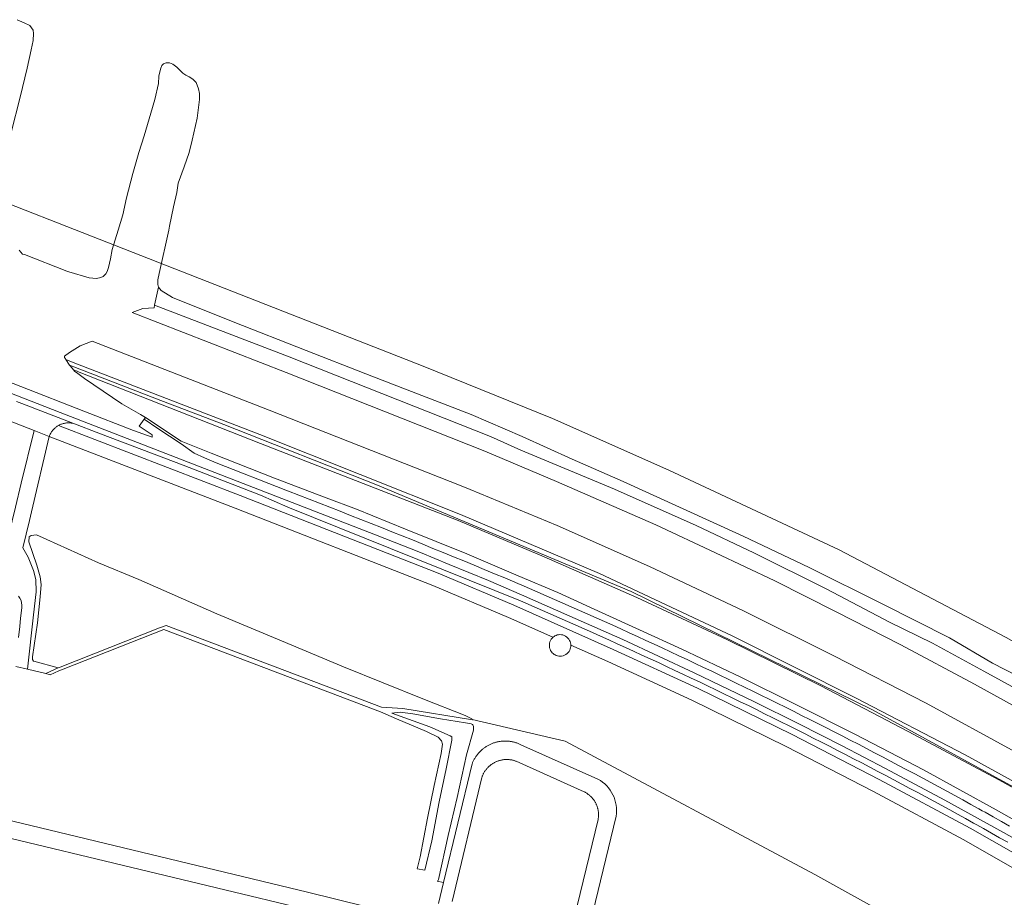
# Model space of a CAD drawing. Header units: metres. Extents: x 250001 to 257773, y 598992 to 609118.
# Tile 653 of 656: x 252377 to 252861, y 608172 to 608603. Entities that reach past the tile are written whole.
import ezdxf
from ezdxf.lldxf.tags import DXFTag

# ---------------------------------------------------------------- set-up
doc = ezdxf.new("R2010")
doc.units = ezdxf.units.M
for name, color, linetype, lineweight in [('B-WE-GR-GRAS-GV', 252, 'Continuous', 13), ('B-WE-GR-GROENVOORZIENING-GV', 252, 'Continuous', 18), ('B-WE-GW-TALUD_KRUIN-G', 252, 'Continuous', 18), ('B-WE-IE-TERREINAFSCHEIDING_KUNSTMATIG_HEKWERK-G', 252, 'IE-TERREINAFSCHEIDING-KUNSTMATIG', 18), ('B-WE-KG-GRENS_PERCEEL-G', 150, 'KG-PERCEEL', 18), ('B-WE-OG-TERREIN_ERF-GV', 7, 'Continuous', 18), ('B-WE-OG-TERREIN_ONBEGROEID-GV', 252, 'Continuous', 18), ('B-WE-OG-WATER-GV', 252, 'Continuous', 18), ('B-WE-VH-ONVERHARD-GV', 252, 'Continuous', 18), ('B-WE-VH-VERHARDING_GESLOTEN-GV', 252, 'Continuous', 18), ('B-WE-VH-VERHARDING_HALFVERHARDING-GV', 252, 'Continuous', 18), ('B-WE-VH-VERHARDING_OPEN-GV', 252, 'Continuous', 18), ('X-XX-AL-REFERENTIE-G', 7, 'Continuous', 18)]:
    doc.layers.add(name, color=color, linetype=linetype, lineweight=lineweight)
doc.styles.get("Standard").update_dxf_attribs({"font": 'NLCS-ISO.ttf'})
doc.linetypes.add('IE-TERREINAFSCHEIDING-KUNSTMATIG', pattern='A,4,[82,NLCS.shx,S=0.75,R=90,X=0,Y=0],4,-2', length=10)
tags = doc.linetypes.add('KG-PERCEEL', pattern='A,5.5,-2,["P",Standard,S=1.8,R=0,X=-0.5,Y=-0.9],-2,5.5,-2,[5,NLCS.SHX,S=0.75,R=0,X=0,Y=0],-2', length=19).pattern_tags.tags
tags[6] = DXFTag(74, 10)

# ---------------------------------------------------------------- blocks, each defined once
blk = doc.blocks.new('BS2021-132-Xref-KAD-20210617')
at = {"layer": 'B-WE-KG-GRENS_PERCEEL-G', "flags": 128}
for points in [[(252199.94, 608580.21), (252575.18, 608433.31), (252638.63, 608407.61), (252695.73, 608382.21), (252779.49, 608343.04), (252861.43, 608300.1), (252917.18, 608268.55), (252966.03, 608239.6), (253047.18, 608187.91), (253124.33, 608135.21), (253180.81, 608094.56), (253185.024, 608091.291)], [(252199.94, 608487.41), (252396.93, 608410.5), (252551.77, 608350.49), (252573.89, 608341.69), (252587.99, 608335.91), (252607.19, 608327.95), (252623.51, 608321.01), (252645.64, 608311.22), (252673.14, 608299), (252708.31, 608282.64), (252737.95, 608268.44), (252759.59, 608257.67), (252780.89, 608246.89), (252802.28, 608235.75), (252831.41, 608220.13), (252860.24, 608204.21), (252878.53, 608193.97), (252891.49, 608186.56), (252938.73, 608158.1), (252971.81, 608137.34), (253012.34, 608111.52), (253039.5, 608093.26), (253056.83, 608081.33), (253086.32, 608060.49), (253110.46, 608042.96), (253129.72, 608028.66), (253141.68, 608019.58), (253162.689, 608003.281)]]:
    blk.add_lwpolyline(points, dxfattribs=at)
blk = doc.blocks.new('BS2021-132-Xref-BGT-GRIJS-20210617-aangepast')
at = {"layer": 'B-WE-GR-GRAS-GV', "flags": 128}
for points in [[(252865.82, 608243.94), (252822.18, 608267.73), (252776.88, 608291.02), (252732.43, 608313.12), (252686.35, 608334.85), (252640.88, 608355.07), (252598.22, 608372.71), (252593.88, 608374.5), (252499.46, 608411.69), (252412.598, 608445.515), (252406.695, 608443.3), (252401.38, 608439.982), (252398.955, 608438.205), (252398.951, 608437.504), (252399.443, 608436.797), (252399.672, 608436.468), (252403.26, 608435.06), (252494.89, 608399.76), (252593.5, 608360.44), (252661.75, 608331.53), (252726.93, 608300.83), (252787.83, 608270.3), (252841.26, 608242.46), (252888.4, 608216.52)], [(252888.4, 608216.52), (252841.26, 608242.46), (252787.83, 608270.3), (252726.93, 608300.83), (252661.75, 608331.53), (252593.5, 608360.44), (252494.89, 608399.76), (252403.26, 608435.06), (252399.672, 608436.468), (252401.51, 608433.822), (252444.105, 608417.27), (252477.313, 608404.629), (252552.763, 608374.833), (252677.234, 608322.69), (252795.832, 608264.453), (252917.366, 608198.089)], [(252917.366, 608198.089), (252795.832, 608264.453), (252677.234, 608322.69), (252552.763, 608374.833), (252477.313, 608404.629), (252444.105, 608417.27), (252401.51, 608433.822), (252401.886, 608433.281), (252403.494, 608431.412), (252405.29, 608430.72), (252406.25, 608430.34), (252495.24, 608395.35), (252592.34, 608357.42), (252634.59, 608339.56), (252680.01, 608319.63), (252724.27, 608298.99), (252770.39, 608276.27), (252813.33, 608253.85), (252857.84, 608230.14), (252887.28, 608213.7)], [(252887.28, 608213.7), (252857.84, 608230.14), (252813.33, 608253.85), (252770.39, 608276.27), (252724.27, 608298.99), (252680.01, 608319.63), (252634.59, 608339.56), (252592.34, 608357.42), (252495.24, 608395.35), (252406.25, 608430.34), (252405.29, 608430.72), (252403.494, 608431.412), (252403.975, 608430.854), (252405.607, 608429.602), (252408.782, 608427.166), (252427.091, 608414.831), (252436.315, 608409.443), (252438.706, 608408.046), (252456.319, 608396.417), (252471.083, 608390.567), (252502.204, 608378.275), (252527.46, 608368.548), (252542.421, 608362.97), (252566.392, 608353.251), (252596.541, 608341.042), (252621.751, 608330.225), (252641.215, 608322.128), (252663.121, 608312.187), (252681.414, 608303.786), (252702.193, 608294.358), (252731.164, 608280.52), (252758.152, 608267.201), (252787.506, 608252.387), (252820.857, 608235.058), (252856.492, 608215.418), (252909.165, 608185.749)], [(252909.165, 608185.749), (252856.492, 608215.418), (252820.857, 608235.058), (252787.506, 608252.387), (252758.152, 608267.201), (252731.164, 608280.52), (252702.193, 608294.358), (252681.414, 608303.786), (252663.121, 608312.187), (252641.215, 608322.128), (252621.751, 608330.225), (252596.541, 608341.042), (252566.392, 608353.251), (252542.421, 608362.97), (252527.46, 608368.548), (252502.204, 608378.275), (252471.083, 608390.567), (252456.319, 608396.417), (252438.706, 608408.046), (252438.103, 608407.208), (252444.89, 608402.674), (252456.374, 608395.13), (252462.656, 608390.576), (252467.705, 608388.21), (252473.532, 608385.84), (252507.736, 608372.346), (252509.056, 608371.841), (252514.141, 608369.887), (252519.223, 608367.925), (252524.302, 608365.956), (252529.378, 608363.979), (252534.451, 608361.995), (252539.522, 608360.004), (252544.589, 608358.005), (252549.653, 608355.999), (252554.715, 608353.985), (252559.773, 608351.964), (252564.829, 608349.935), (252569.881, 608347.899), (252574.931, 608345.856), (252579.977, 608343.805), (252585.021, 608341.746), (252590.061, 608339.681), (252595.099, 608337.607), (252600.133, 608335.527), (252605.165, 608333.439), (252610.193, 608331.344), (252615.218, 608329.241), (252620.24, 608327.131), (252622.045, 608326.35), (252623.231, 608325.842), (252627.338, 608324.079), (252631.442, 608322.308), (252635.542, 608320.53), (252639.64, 608318.745), (252643.734, 608316.953), (252647.825, 608315.153), (252651.913, 608313.345), (252655.997, 608311.531), (252660.079, 608309.709), (252664.157, 608307.88), (252668.231, 608306.043), (252672.303, 608304.199), (252676.371, 608302.348), (252680.436, 608300.49), (252684.497, 608298.624), (252688.555, 608296.751), (252692.61, 608294.871), (252696.661, 608292.984), (252700.71, 608291.089), (252704.754, 608289.187), (252708.795, 608287.278), (252712.833, 608285.362), (252716.867, 608283.438), (252720.898, 608281.507), (252724.926, 608279.569), (252728.95, 608277.624), (252732.97, 608275.672), (252736.987, 608273.712), (252741.001, 608271.745), (252745.011, 608269.771), (252749.017, 608267.79), (252753.02, 608265.802), (252757.019, 608263.806), (252761.015, 608261.803), (252765.007, 608259.794), (252768.995, 608257.777), (252772.98, 608255.753), (252776.962, 608253.721), (252780.939, 608251.683), (252784.913, 608249.638), (252788.883, 608247.585), (252792.85, 608245.525), (252796.813, 608243.459), (252800.772, 608241.385), (252804.728, 608239.304), (252808.679, 608237.216), (252812.627, 608235.121), (252816.572, 608233.019), (252820.512, 608230.909), (252824.449, 608228.793), (252828.382, 608226.67), (252832.311, 608224.54), (252836.236, 608222.402), (252840.158, 608220.258), (252844.075, 608218.106), (252847.989, 608215.948), (252849.739, 608214.976), (252851.121, 608214.204), (252855.119, 608211.964), (252859.113, 608209.718), (252863.104, 608207.464)], [(252876.89, 608187.57), (252843.86, 608206.38), (252799.13, 608230.34), (252756.39, 608252.36), (252709.93, 608275.14), (252668.52, 608294.21), (252619.67, 608315.85), (252582.46, 608331.69), (252485.28, 608369.71), (252396.041, 608404.12), (252395.798, 608403.979), (252395.459, 608403.766), (252395.129, 608403.538), (252394.809, 608403.298), (252394.498, 608403.045), (252394.198, 608402.779), (252393.908, 608402.503), (252393.63, 608402.214), (252393.363, 608401.915), (252393.109, 608401.605), (252392.867, 608401.286), (252392.638, 608400.957), (252392.422, 608400.619), (252392.221, 608400.273), (252392.033, 608399.919), (252391.859, 608399.558), (252391.7, 608399.19), (252391.556, 608398.816), (252391.547, 608398.779), (252482.89, 608363.558), (252579.965, 608325.579), (252617.041, 608309.796), (252638.905, 608300.11), (252638.934, 608300.139), (252639.408, 608300.506), (252639.894, 608300.804), (252640.427, 608301.055), (252641.016, 608301.254), (252641.656, 608301.387), (252642.337, 608301.44), (252643.043, 608301.402), (252643.757, 608301.266), (252644.458, 608301.027), (252645.124, 608300.69), (252645.734, 608300.263), (252646.273, 608299.761), (252646.728, 608299.202), (252647.093, 608298.605), (252647.366, 608297.989), (252647.552, 608297.373), (252647.659, 608296.771), (252647.694, 608296.217)], [(252862.273, 608199.456), (252858.281, 608201.716), (252854.284, 608203.97), (252850.283, 608206.217), (252847.092, 608208.003), (252845.455, 608208.915), (252841.556, 608211.069), (252837.654, 608213.216), (252833.747, 608215.356), (252829.837, 608217.489), (252825.923, 608219.615), (252822.005, 608221.734), (252818.083, 608223.845), (252814.157, 608225.95), (252810.228, 608228.048), (252806.295, 608230.139), (252802.358, 608232.222), (252798.418, 608234.299), (252794.473, 608236.368), (252790.525, 608238.431), (252786.574, 608240.486), (252782.619, 608242.534), (252778.659, 608244.575), (252774.697, 608246.609), (252770.73, 608248.636), (252766.76, 608250.656), (252762.787, 608252.668), (252758.81, 608254.674), (252754.829, 608256.672), (252750.844, 608258.663), (252746.856, 608260.647), (252742.865, 608262.624), (252738.87, 608264.594), (252734.871, 608266.556), (252730.869, 608268.511), (252726.864, 608270.459), (252722.854, 608272.4), (252718.842, 608274.334), (252714.826, 608276.26), (252710.806, 608278.18), (252706.783, 608280.092), (252702.757, 608281.997), (252698.727, 608283.894), (252694.694, 608285.784), (252690.657, 608287.668), (252686.617, 608289.543), (252682.574, 608291.412), (252678.527, 608293.273), (252674.477, 608295.127), (252670.424, 608296.974), (252666.368, 608298.813), (252662.308, 608300.646), (252658.244, 608302.471), (252654.178, 608304.288), (252650.108, 608306.098), (252646.035, 608307.902), (252641.959, 608309.697), (252637.88, 608311.485), (252633.797, 608313.266), (252629.711, 608315.04), (252625.622, 608316.806), (252622.901, 608317.977), (252508.689, 608364.021), (252495.287, 608369.94), (252457.286, 608384.57), (252416.719, 608399.994), (252403.042, 608405.214), (252402.737, 608405.273), (252402.341, 608405.335), (252401.943, 608405.381), (252401.544, 608405.411), (252401.143, 608405.425), (252400.743, 608405.423), (252400.342, 608405.405), (252399.943, 608405.372), (252399.545, 608405.322), (252399.15, 608405.256), (252398.758, 608405.175), (252398.369, 608405.078), (252397.984, 608404.966), (252397.604, 608404.838), (252397.23, 608404.696), (252396.861, 608404.538), (252396.5, 608404.366), (252396.145, 608404.18), (252396.041, 608404.12), (252485.28, 608369.71), (252582.46, 608331.69), (252619.67, 608315.85), (252668.52, 608294.21), (252709.93, 608275.14), (252756.39, 608252.36), (252799.13, 608230.34), (252843.86, 608206.38), (252876.89, 608187.57)], [(252647.694, 608296.217), (252665.803, 608288.195), (252707.096, 608269.179), (252753.426, 608246.463), (252796.06, 608224.497), (252840.668, 608200.602), (252873.578, 608181.861)]]:
    blk.add_lwpolyline(points, dxfattribs=at)
at = {"layer": 'B-WE-GR-GROENVOORZIENING-GV', "flags": 128}
blk.add_lwpolyline([(252372.152, 608352.464), (252373.307, 608357.274), (252374.961, 608364.035), (252377.791, 608375.764), (252384.135, 608401.663), (252357.971, 608411.878)], dxfattribs=at)
at = {"layer": 'B-WE-GW-TALUD_KRUIN-G', "flags": 128}
blk.add_lwpolyline([(252403.26, 608435.06), (252494.89, 608399.76), (252593.5, 608360.44), (252661.75, 608331.53), (252726.93, 608300.83), (252787.83, 608270.3), (252841.26, 608242.46), (252888.4, 608216.52), (252919.62, 608199.02), (252950.5, 608179.78), (252992.07, 608154.88), (253026.21, 608132.38), (253065.45, 608105.97), (253101.57, 608080.09), (253140.75, 608051.24), (253162.47, 608035.17), (253187.69, 608014.91), (253206.007, 608000), (253220.81, 607987.95), (253256.19, 607958.55), (253287.25, 607932.33), (253315.84, 607906.8), (253343.48, 607881.7), (253370.03, 607857.36)], dxfattribs=at)
at = {"layer": 'B-WE-IE-TERREINAFSCHEIDING_KUNSTMATIG_HEKWERK-G', "flags": 128}
blk.add_lwpolyline([(253177.668, 608001.792), (253154.843, 608019.251), (253129.9, 608038.519), (253107.995, 608054.633), (253081.826, 608073.607), (253046.635, 608098.1), (253017.621, 608117.544), (253000, 608129.12), (252962.828, 608152.335), (252909.165, 608185.749), (252856.492, 608215.418), (252820.857, 608235.058), (252787.506, 608252.387), (252758.152, 608267.201), (252731.164, 608280.52), (252702.193, 608294.358), (252681.414, 608303.786), (252663.121, 608312.187), (252641.215, 608322.128), (252621.751, 608330.225), (252596.541, 608341.042), (252566.392, 608353.251), (252542.421, 608362.97), (252527.46, 608368.548), (252502.204, 608378.275), (252471.083, 608390.567), (252456.319, 608396.417)], dxfattribs=at)
at = {"layer": 'B-WE-OG-TERREIN_ERF-GV', "flags": 128}
blk.add_lwpolyline([(252545.194, 608159.882), (252351.512, 608206.472)], dxfattribs=at)
at = {"layer": 'B-WE-OG-TERREIN_ONBEGROEID-GV', "flags": 128}
blk.add_lwpolyline([(252873.578, 608181.861), (252840.668, 608200.602), (252796.06, 608224.497), (252753.426, 608246.463), (252707.096, 608269.179), (252665.803, 608288.195), (252647.694, 608296.217), (252647.695, 608296.195), (252647.668, 608295.618), (252647.571, 608295.015), (252647.394, 608294.396), (252647.13, 608293.776), (252646.775, 608293.173), (252646.329, 608292.607), (252645.798, 608292.097), (252645.194, 608291.66), (252644.534, 608291.313), (252643.837, 608291.064), (252643.125, 608290.916), (252642.42, 608290.867), (252641.738, 608290.91), (252641.096, 608291.032), (252640.503, 608291.222), (252639.967, 608291.465), (252639.476, 608291.755), (252638.996, 608292.115), (252638.538, 608292.552), (252638.117, 608293.066), (252637.751, 608293.652), (252637.456, 608294.303), (252637.248, 608295.005), (252637.138, 608295.739), (252637.132, 608296.486), (252637.231, 608297.222), (252637.428, 608297.927), (252637.712, 608298.583), (252638.07, 608299.175), (252638.483, 608299.695), (252638.905, 608300.11), (252617.041, 608309.796), (252579.965, 608325.579), (252482.89, 608363.558), (252391.547, 608398.779), (252391.545, 608398.77), (252382.743, 608361.754), (252381.861, 608357.548), (252378.58, 608344.06), (252381.152, 608339.493), (252383.782, 608332.911), (252384.973, 608328.422), (252385.058, 608322.507), (252383.814, 608311.081), (252380.816, 608284.418), (252389.796, 608282.292), (252395.968, 608285.12), (252383.865, 608288.375), (252383.773, 608288.4), (252383.268, 608289.23), (252383.276, 608290.566), (252385.664, 608307.287), (252387.074, 608319.942), (252387.555, 608326.111), (252387.068, 608329.804), (252385.383, 608335.605), (252381.441, 608347.017), (252381.646, 608349.498), (252382.668, 608350.128), (252385.278, 608350.367), (252415.742, 608336.701), (252435.547, 608328.504), (252473.818, 608311.674), (252505.556, 608298.445), (252536.024, 608285.605), (252574.939, 608269.98), (252595.761, 608261.65), (252598.997, 608260.105), (252599.156, 608259.813), (252644.913, 608249.148), (252767.551, 608183.673), (252837.459, 608144.805)], dxfattribs=at)
at = {"layer": 'B-WE-OG-WATER-GV', "flags": 128}
for points in [[(252375.716, 608603.373), (252379.136, 608601.89), (252382.047, 608600.491), (252383.624, 608598.27), (252383.792, 608596.661), (252383.623, 608593.167), (252382.692, 608588.5), (252380.645, 608579.613), (252377.167, 608565.397), (252372.741, 608547.947)], [(252376.702, 608490.24), (252378.334, 608488.29), (252378.378, 608488.237), (252379.351, 608488.006), (252400.102, 608479.826), (252401.071, 608479.577), (252411.191, 608476.678), (252414.655, 608476.268), (252416.8, 608476.762), (252417.971, 608477.3), (252419.264, 608478.617), (252419.933, 608479.781), (252420.684, 608481.685), (252421.565, 608485.924), (252422.449, 608490.554), (252425.308, 608500), (252427.592, 608507.581), (252429.523, 608515.969), (252432.529, 608527.791), (252435.534, 608538.179), (252438.129, 608546.399), (252441.345, 608557.452), (252443.3, 608564.186), (252445.084, 608572.064), (252445.385, 608575.663), (252445.883, 608577.854), (252446.32, 608579.625), (252446.809, 608580.911), (252447.548, 608581.672), (252448.909, 608582.133), (252450.497, 608582.155), (252452.16, 608581.562), (252454.21, 608580.113), (252455.642, 608578.656), (252457.053, 608577.177), (252458.656, 608576.185), (252460.147, 608575.28), (252462.038, 608574.116), (252463.582, 608572.594), (252464.841, 608569.414), (252465.27, 608567.17), (252465.38, 608564.15), (252464.122, 608554.956), (252461.718, 608544.224), (252460.238, 608538.181), (252457.693, 608531.108), (252454.787, 608523.081), (252454.103, 608518.484), (252452.57, 608511.558), (252450.525, 608501.933), (252450.175, 608500), (252445.456, 608478.765), (252444.815, 608475.653), (252444.802, 608473.394), (252445.183, 608472.068), (252446.498, 608470.425), (252452.086, 608466.965), (252481.846, 608454.954), (252517.747, 608440.881), (252547.043, 608429.417), (252565.228, 608422.457), (252598.643, 608409.49), (252623.816, 608398.751), (252648.363, 608387.626), (252673.378, 608376.655), (252732.337, 608349.752), (252764.803, 608334.376), (252800.915, 608316.408), (252833.609, 608299.939), (252854.799, 608287.354), (252898.751, 608264.901)]]:
    blk.add_lwpolyline(points, dxfattribs=at)
at = {"layer": 'B-WE-VH-ONVERHARD-GV', "flags": 128}
for points in [[(252837.459, 608144.805), (252767.551, 608183.673), (252644.913, 608249.148), (252599.156, 608259.813), (252599.314, 608259.521), (252565.155, 608265.133), (252554.634, 608265.83), (252448.864, 608305.969), (252445.734, 608304.738), (252396.79, 608285.497), (252395.968, 608285.12), (252389.796, 608282.292), (252392.019, 608281.765), (252396.196, 608283.68), (252398.28, 608284.499), (252447.784, 608303.96), (252554.148, 608263.596), (252562.081, 608260.114), (252576.807, 608253.92), (252582.454, 608251.087), (252584.162, 608249.295), (252584.597, 608247.575), (252583.998, 608242.997), (252580.598, 608227.3), (252577.323, 608211.348), (252573.713, 608192.407), (252572.152, 608186.498), (252575.966, 608185.84), (252579.359, 608200.264), (252582.969, 608219.269), (252586.373, 608235.602), (252589.254, 608249.647), (252589.263, 608251.174), (252588.439, 608251.688), (252578.348, 608256.201), (252559.749, 608262.811), (252563.92, 608263.328), (252570.056, 608262.497), (252583.659, 608260.159), (252595.928, 608258.146), (252598.662, 608257.685), (252599.423, 608257.363), (252599.613, 608257.139), (252599.83, 608256.247), (252599.82, 608254.529), (252596.473, 608242.49), (252591.769, 608221.456), (252587.462, 608202.869), (252582.659, 608181.199), (252582.337, 608180.532), (252582.017, 608180.312), (252585.201, 608179.705), (252599.187, 608237.928), (252599.317, 608238.266), (252599.459, 608238.61), (252599.608, 608238.951), (252599.764, 608239.289), (252599.927, 608239.624), (252600.098, 608239.955), (252600.275, 608240.282), (252600.46, 608240.605), (252600.651, 608240.924), (252600.85, 608241.24), (252601.055, 608241.55), (252601.266, 608241.857), (252601.484, 608242.158), (252601.709, 608242.455), (252601.94, 608242.747), (252602.177, 608243.034), (252602.42, 608243.316), (252602.67, 608243.593), (252602.925, 608243.864), (252603.186, 608244.129), (252603.453, 608244.389), (252603.725, 608244.643), (252604.002, 608244.891), (252604.285, 608245.134), (252604.573, 608245.37), (252604.866, 608245.6), (252605.163, 608245.823), (252605.466, 608246.04), (252605.773, 608246.251), (252606.084, 608246.454), (252606.4, 608246.651), (252606.72, 608246.842), (252607.045, 608247.025), (252607.372, 608247.201), (252607.704, 608247.371), (252608.039, 608247.533), (252608.378, 608247.688), (252608.72, 608247.835), (252609.065, 608247.975), (252609.412, 608248.108), (252609.763, 608248.233), (252610.116, 608248.351), (252610.472, 608248.461), (252610.83, 608248.563), (252611.19, 608248.658), (252611.552, 608248.745), (252611.916, 608248.824), (252612.281, 608248.895), (252612.648, 608248.958), (252613.016, 608249.014), (252613.385, 608249.062), (252613.756, 608249.101), (252614.127, 608249.133), (252614.498, 608249.156), (252614.87, 608249.172), (252615.242, 608249.18), (252615.615, 608249.179), (252615.987, 608249.171), (252616.359, 608249.155), (252616.73, 608249.131), (252617.101, 608249.098), (252617.471, 608249.058), (252617.841, 608249.01), (252618.209, 608248.954), (252618.575, 608248.89), (252618.941, 608248.818), (252619.304, 608248.738), (252619.666, 608248.651), (252620.026, 608248.556), (252620.384, 608248.453), (252620.739, 608248.342), (252621.092, 608248.224), (252621.443, 608248.098), (252621.791, 608247.965), (252622.135, 608247.824), (252622.477, 608247.676), (252622.815, 608247.521), (252623.15, 608247.358), (252660.975, 608230.507)], [(252669.915, 608212.27), (252653.372, 608144.04)]]:
    blk.add_lwpolyline(points, dxfattribs=at)
at = {"layer": 'B-WE-VH-ONVERHARD-GV'}
blk.add_lwpolyline([(252660.975, 608230.507, -0.3168404), (252669.915, 608212.27)], format="xyb", dxfattribs=at)
at = {"layer": 'B-WE-VH-VERHARDING_GESLOTEN-GV', "flags": 128}
for points in [[(252863.104, 608207.464), (252859.113, 608209.718), (252855.119, 608211.964), (252851.121, 608214.204), (252849.739, 608214.976), (252847.989, 608215.948), (252844.075, 608218.106), (252840.158, 608220.258), (252836.236, 608222.402), (252832.311, 608224.54), (252828.382, 608226.67), (252824.449, 608228.793), (252820.512, 608230.909), (252816.572, 608233.019), (252812.627, 608235.121), (252808.679, 608237.216), (252804.728, 608239.304), (252800.772, 608241.385), (252796.813, 608243.459), (252792.85, 608245.525), (252788.883, 608247.585), (252784.913, 608249.638), (252780.939, 608251.683), (252776.962, 608253.721), (252772.98, 608255.753), (252768.995, 608257.777), (252765.007, 608259.794), (252761.015, 608261.803), (252757.019, 608263.806), (252753.02, 608265.802), (252749.017, 608267.79), (252745.011, 608269.771), (252741.001, 608271.745), (252736.987, 608273.712), (252732.97, 608275.672), (252728.95, 608277.624), (252724.926, 608279.569), (252720.898, 608281.507), (252716.867, 608283.438), (252712.833, 608285.362), (252708.795, 608287.278), (252704.754, 608289.187), (252700.71, 608291.089), (252696.661, 608292.984), (252692.61, 608294.871), (252688.555, 608296.751), (252684.497, 608298.624), (252680.436, 608300.49), (252676.371, 608302.348), (252672.303, 608304.199), (252668.231, 608306.043), (252664.157, 608307.88), (252660.079, 608309.709), (252655.997, 608311.531), (252651.913, 608313.345), (252647.825, 608315.153), (252643.734, 608316.953), (252639.64, 608318.745), (252635.542, 608320.53), (252631.442, 608322.308), (252627.338, 608324.079), (252623.231, 608325.842), (252622.045, 608326.35), (252620.24, 608327.131), (252615.218, 608329.241), (252610.193, 608331.344), (252605.165, 608333.439), (252600.133, 608335.527), (252595.099, 608337.607), (252590.061, 608339.681), (252585.021, 608341.746), (252579.977, 608343.805), (252574.931, 608345.856), (252569.881, 608347.899), (252564.829, 608349.935), (252559.773, 608351.964), (252554.715, 608353.985), (252549.653, 608355.999), (252544.589, 608358.005), (252539.522, 608360.004), (252534.451, 608361.995), (252529.378, 608363.979), (252524.302, 608365.956), (252519.223, 608367.925), (252514.141, 608369.887), (252509.056, 608371.841), (252507.736, 608372.346), (252473.532, 608385.84), (252467.705, 608388.21), (252462.656, 608390.576), (252456.374, 608395.13), (252444.89, 608402.674), (252438.103, 608407.208), (252435.652, 608403.803), (252442.068, 608399.575), (252442.067, 608399.264), (252442.065, 608399.03), (252441.984, 608398.485), (252441.984, 608398.407), (252432.891, 608401.731), (252408.489, 608411.142), (252346.426, 608435.311)], [(252375.403, 608415.947), (252377.98, 608414.902), (252403.042, 608405.214), (252416.719, 608399.994), (252457.286, 608384.57), (252495.287, 608369.94), (252508.689, 608364.021), (252622.901, 608317.977), (252625.622, 608316.806), (252629.711, 608315.04), (252633.797, 608313.266), (252637.88, 608311.485), (252641.959, 608309.697), (252646.035, 608307.902), (252650.108, 608306.098), (252654.178, 608304.288), (252658.244, 608302.471), (252662.308, 608300.646), (252666.368, 608298.813), (252670.424, 608296.974), (252674.477, 608295.127), (252678.527, 608293.273), (252682.574, 608291.412), (252686.617, 608289.543), (252690.657, 608287.668), (252694.694, 608285.784), (252698.727, 608283.894), (252702.757, 608281.997), (252706.783, 608280.092), (252710.806, 608278.18), (252714.826, 608276.26), (252718.842, 608274.334), (252722.854, 608272.4), (252726.864, 608270.459), (252730.869, 608268.511), (252734.871, 608266.556), (252738.87, 608264.594), (252742.865, 608262.624), (252746.856, 608260.647), (252750.844, 608258.663), (252754.829, 608256.672), (252758.81, 608254.674), (252762.787, 608252.668), (252766.76, 608250.656), (252770.73, 608248.636), (252774.697, 608246.609), (252778.659, 608244.575), (252782.619, 608242.534), (252786.574, 608240.486), (252790.525, 608238.431), (252794.473, 608236.368), (252798.418, 608234.299), (252802.358, 608232.222), (252806.295, 608230.139), (252810.228, 608228.048), (252814.157, 608225.95), (252818.083, 608223.845), (252822.005, 608221.734), (252825.923, 608219.615), (252829.837, 608217.489), (252833.747, 608215.356), (252837.654, 608213.216), (252841.556, 608211.069), (252845.455, 608208.915), (252847.092, 608208.003), (252850.283, 608206.217), (252854.284, 608203.97), (252858.281, 608201.716), (252862.273, 608199.456)], [(252585.201, 608179.705), (252582.746, 608169.487)], [(252546.853, 608168.01), (252518.261, 608174.9), (252359.926, 608213.056)], [(252376.392, 608320.327), (252377.129, 608319.326), (252377.695, 608318.179), (252377.942, 608317.084), (252378.045, 608315.929), (252378.007, 608314.542), (252377.415, 608309.505), (252377.04, 608305.424), (252376.453, 608300.012)], [(252375.171, 608285.755), (252380.816, 608284.418), (252383.814, 608311.081), (252385.058, 608322.507), (252384.973, 608328.422), (252383.782, 608332.911), (252381.152, 608339.493), (252378.58, 608344.06), (252381.861, 608357.548), (252382.743, 608361.754), (252391.545, 608398.77), (252384.135, 608401.663), (252377.791, 608375.764), (252374.961, 608364.035)], [(252660.975, 608230.507), (252623.15, 608247.358), (252622.815, 608247.521), (252622.477, 608247.676), (252622.135, 608247.824), (252621.791, 608247.965), (252621.443, 608248.098), (252621.092, 608248.224), (252620.739, 608248.342), (252620.384, 608248.453), (252620.026, 608248.556), (252619.666, 608248.651), (252619.304, 608248.738), (252618.941, 608248.818), (252618.575, 608248.89), (252618.209, 608248.954), (252617.841, 608249.01), (252617.471, 608249.058), (252617.101, 608249.098), (252616.73, 608249.131), (252616.359, 608249.155), (252615.987, 608249.171), (252615.615, 608249.179), (252615.242, 608249.18), (252614.87, 608249.172), (252614.498, 608249.156), (252614.127, 608249.133), (252613.756, 608249.101), (252613.385, 608249.062), (252613.016, 608249.014), (252612.648, 608248.958), (252612.281, 608248.895), (252611.916, 608248.824), (252611.552, 608248.745), (252611.19, 608248.658), (252610.83, 608248.563), (252610.472, 608248.461), (252610.116, 608248.351), (252609.763, 608248.233), (252609.412, 608248.108), (252609.065, 608247.975), (252608.72, 608247.835), (252608.378, 608247.688), (252608.039, 608247.533), (252607.704, 608247.371), (252607.372, 608247.201), (252607.045, 608247.025), (252606.72, 608246.842), (252606.4, 608246.651), (252606.084, 608246.454), (252605.773, 608246.251), (252605.466, 608246.04), (252605.163, 608245.823), (252604.866, 608245.6), (252604.573, 608245.37), (252604.285, 608245.134), (252604.002, 608244.891), (252603.725, 608244.643), (252603.453, 608244.389), (252603.186, 608244.129), (252602.925, 608243.864), (252602.67, 608243.593), (252602.42, 608243.316), (252602.177, 608243.034), (252601.94, 608242.747), (252601.709, 608242.455), (252601.484, 608242.158), (252601.266, 608241.857), (252601.055, 608241.55), (252600.85, 608241.24), (252600.651, 608240.924), (252600.46, 608240.605), (252600.275, 608240.282), (252600.098, 608239.955), (252599.927, 608239.624), (252599.764, 608239.289), (252599.608, 608238.951), (252599.459, 608238.61), (252599.317, 608238.266), (252599.187, 608237.928), (252585.201, 608179.705)], [(252589.36, 608170.422), (252603.934, 608231.208), (252603.948, 608231.251), (252604.053, 608231.555), (252604.165, 608231.856), (252604.284, 608232.155), (252604.411, 608232.45), (252604.545, 608232.742), (252604.686, 608233.03), (252604.834, 608233.315), (252604.99, 608233.597), (252605.152, 608233.874), (252605.322, 608234.147), (252605.498, 608234.416), (252605.68, 608234.68), (252605.87, 608234.94), (252606.065, 608235.195), (252606.267, 608235.445), (252606.475, 608235.69), (252606.689, 608235.929), (252606.909, 608236.163), (252607.135, 608236.392), (252607.366, 608236.615), (252607.603, 608236.832), (252607.845, 608237.043), (252608.093, 608237.248), (252608.345, 608237.447), (252608.602, 608237.64), (252608.864, 608237.826), (252609.131, 608238.005), (252609.402, 608238.178), (252609.677, 608238.344), (252609.956, 608238.503), (252610.239, 608238.655), (252610.526, 608238.8), (252610.816, 608238.938), (252611.11, 608239.068), (252611.406, 608239.191), (252611.706, 608239.307), (252612.009, 608239.415), (252612.314, 608239.516), (252612.621, 608239.609), (252612.931, 608239.694), (252613.243, 608239.772), (252613.556, 608239.842), (252613.872, 608239.904), (252614.188, 608239.958), (252614.506, 608240.004), (252614.825, 608240.043), (252615.145, 608240.073), (252615.466, 608240.095), (252615.787, 608240.11), (252616.108, 608240.116), (252616.429, 608240.115), (252616.751, 608240.105), (252617.071, 608240.087), (252617.392, 608240.062), (252617.711, 608240.028), (252618.03, 608239.987), (252618.347, 608239.938), (252618.663, 608239.88), (252618.978, 608239.815), (252619.291, 608239.742), (252619.602, 608239.661), (252619.911, 608239.573), (252620.218, 608239.477), (252620.522, 608239.373), (252620.823, 608239.262), (252654.241, 608224.232), (252654.38, 608224.163), (252654.661, 608224.016), (252654.938, 608223.863), (252655.212, 608223.702), (252655.481, 608223.535), (252655.746, 608223.361), (252656.007, 608223.18), (252656.262, 608222.993), (252656.514, 608222.799), (252656.76, 608222.599), (252657.001, 608222.393), (252657.236, 608222.181), (252657.467, 608221.963), (252657.691, 608221.74), (252657.91, 608221.51), (252658.124, 608221.275), (252658.331, 608221.035), (252658.532, 608220.79), (252658.727, 608220.54), (252658.915, 608220.285), (252659.097, 608220.025), (252659.272, 608219.761), (252659.441, 608219.492), (252659.603, 608219.22), (252659.758, 608218.943), (252659.905, 608218.662), (252660.046, 608218.378), (252660.179, 608218.091), (252660.306, 608217.8), (252660.424, 608217.506), (252660.536, 608217.209), (252660.64, 608216.909), (252660.736, 608216.607), (252660.824, 608216.303), (252660.905, 608215.996), (252660.978, 608215.687), (252661.044, 608215.377), (252661.101, 608215.065), (252661.151, 608214.752), (252661.192, 608214.438), (252661.226, 608214.122), (252661.252, 608213.806), (252661.269, 608213.49), (252661.279, 608213.173), (252661.281, 608212.856), (252661.275, 608212.539), (252661.261, 608212.222), (252661.238, 608211.906), (252661.208, 608211.59), (252661.17, 608211.275), (252661.124, 608210.962), (252661.07, 608210.649), (252647.8, 608156.157)], [(252653.372, 608144.04), (252669.915, 608212.27)], [(252351.512, 608206.472), (252545.194, 608159.882)]]:
    blk.add_lwpolyline(points, dxfattribs=at)
at = {"layer": 'B-WE-VH-VERHARDING_GESLOTEN-GV'}
blk.add_lwpolyline([(252669.915, 608212.27, 0.3168404), (252660.975, 608230.507)], format="xyb", dxfattribs=at)
at = {"layer": 'B-WE-VH-VERHARDING_HALFVERHARDING-GV', "flags": 128}
blk.add_lwpolyline([(252898.751, 608264.901), (252854.799, 608287.354), (252833.609, 608299.939), (252800.915, 608316.408), (252764.803, 608334.376), (252732.337, 608349.752), (252673.378, 608376.655), (252648.363, 608387.626), (252623.816, 608398.751), (252598.643, 608409.49), (252565.228, 608422.457), (252547.043, 608429.417), (252517.747, 608440.881), (252481.846, 608454.954), (252452.086, 608466.965), (252446.498, 608470.425), (252445.183, 608472.068), (252443.23, 608463.181), (252509.26, 608437.8), (252608.22, 608398.73), (252623.13, 608392.01), (252669.13, 608372.89), (252709.25, 608354.94), (252737.6, 608341.56), (252773.4, 608323.78), (252804.24, 608307.5), (252825.31, 608297.23), (252850.54, 608283.52), (252876.54, 608269.2)], dxfattribs=at)
at = {"layer": 'B-WE-VH-VERHARDING_OPEN-GV', "flags": 128}
blk.add_lwpolyline([(252876.54, 608269.2), (252850.54, 608283.52), (252825.31, 608297.23), (252804.24, 608307.5), (252773.4, 608323.78), (252737.6, 608341.56), (252709.25, 608354.94), (252669.13, 608372.89), (252623.13, 608392.01), (252608.22, 608398.73), (252509.26, 608437.8), (252443.23, 608463.181), (252442.964, 608461.971), (252437.431, 608461.614), (252432.286, 608459.523), (252507.88, 608430.1), (252605.45, 608391.53), (252640.7, 608376.69), (252689.37, 608355.39), (252718.67, 608341.57), (252747.92, 608327.77), (252777.94, 608312.59), (252809.7, 608296.47), (252845.94, 608277.04), (252875.86, 608260.57)], dxfattribs=at)

msp = doc.modelspace()

# ---------------------------------------------------------------- block references
at = {"layer": 'X-XX-AL-REFERENTIE-G'}
for name in ['BS2021-132-Xref-BGT-GRIJS-20210617-aangepast', 'BS2021-132-Xref-KAD-20210617']:
    msp.add_blockref(name, (0, 0), dxfattribs=at)

doc.saveas('drawing.dxf')
